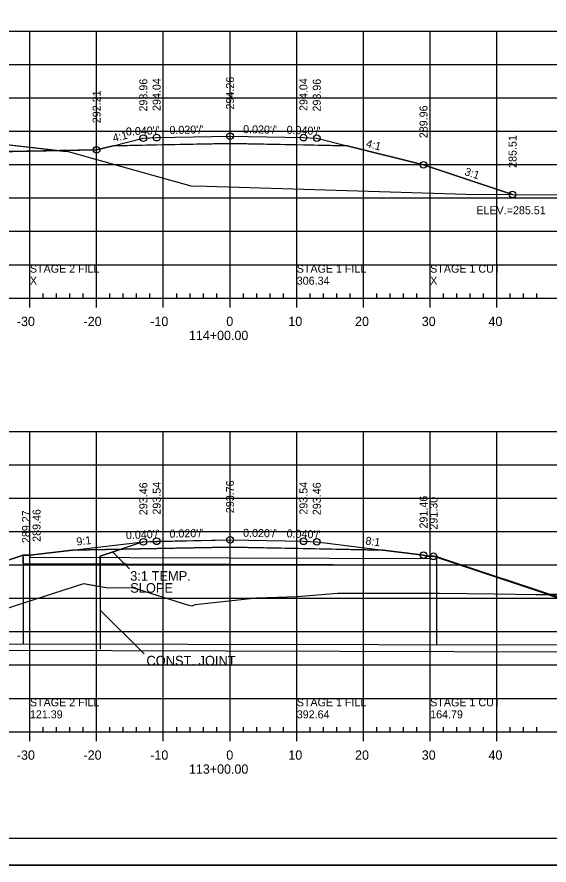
# Model space of a CAD drawing. Extents: x 1370843 to 1371177, y 380307 to 382654.
# Drawn here: x 1370981.8 to 1371061.5, y 381374.2 to 381501.3 of the extents above; entities that cross this region are included whole.
import ezdxf

# ---------------------------------------------------------------- set-up
doc = ezdxf.new("R2010")
doc.units = 0
for name, color, linetype in [('R_Alt Surface', 7, 'Continuous'), ('R_Axis', 7, 'Continuous'), ('R_Axis Annot', 7, 'Continuous'), ('R_Border', 7, 'Continuous'), ('R_Draft', 7, 'Continuous'), ('R_Exist Surface', 7, 'Continuous'), ('R_Fin Surface', 7, 'Continuous'), ('R_Fin Surface Annot', 7, 'Continuous'), ('R_Grid', 7, 'Continuous'), ('R_No Plot', 7, 'Continuous'), ('R_Water', 7, 'Continuous'), ('R_Water Annot', 7, 'Continuous')]:
    doc.layers.add(name, color=color, linetype=linetype)

msp = doc.modelspace()

# ---------------------------------------------------------------- linework, layer by layer
at = {"layer": 'R_Alt Surface'}
for points in [[(1370996.17, 381481.97), (1371002.71, 381482.1), (1371013.71, 381482.32), (1371024.71, 381482.1), (1371031.25, 381481.97)], [(1370990.11, 381421.35), (1371002.71, 381421.6), (1371013.71, 381421.82), (1371024.71, 381421.6), (1371036.65, 381421.36)]]:
    msp.add_lwpolyline(points, dxfattribs=at)
at = {"layer": 'R_Axis'}
for p, q in [((1370985.71, 381459.14), (1370985.71, 381459.84)), ((1370987.71, 381459.14), (1370987.71, 381459.84)), ((1370989.71, 381459.14), (1370989.71, 381459.84)), ((1370991.71, 381459.14), (1370991.71, 381459.84)), ((1370995.71, 381459.14), (1370995.71, 381459.84)), ((1370997.71, 381459.14), (1370997.71, 381459.84)), ((1370999.71, 381459.14), (1370999.71, 381459.84)), ((1371001.71, 381459.14), (1371001.71, 381459.84)), ((1371005.71, 381459.14), (1371005.71, 381459.84)), ((1371007.71, 381459.14), (1371007.71, 381459.84)), ((1371009.71, 381459.14), (1371009.71, 381459.84)), ((1371011.71, 381459.14), (1371011.71, 381459.84)), ((1371015.71, 381459.14), (1371015.71, 381459.84)), ((1371017.71, 381459.14), (1371017.71, 381459.84)), ((1371019.71, 381459.14), (1371019.71, 381459.84)), ((1371021.71, 381459.14), (1371021.71, 381459.84)), ((1371025.71, 381459.14), (1371025.71, 381459.84)), ((1371027.71, 381459.14), (1371027.71, 381459.84)), ((1371029.71, 381459.14), (1371029.71, 381459.84)), ((1371031.71, 381459.14), (1371031.71, 381459.84)), ((1371035.71, 381459.14), (1371035.71, 381459.84)), ((1371037.71, 381459.14), (1371037.71, 381459.84)), ((1371039.71, 381459.14), (1371039.71, 381459.84)), ((1371041.71, 381459.14), (1371041.71, 381459.84)), ((1371045.71, 381459.14), (1371045.71, 381459.84)), ((1371047.71, 381459.14), (1371047.71, 381459.84)), ((1371049.71, 381459.14), (1371049.71, 381459.84)), ((1371051.71, 381459.14), (1371051.71, 381459.84)), ((1371055.71, 381459.14), (1371055.71, 381459.84)), ((1371057.71, 381459.14), (1371057.71, 381459.84)), ((1371059.71, 381459.14), (1371059.71, 381459.84)), ((1370868.71, 381459.14), (1371158.71, 381459.14)), ((1370983.71, 381457.74), (1370983.71, 381459.14)), ((1370993.71, 381457.74), (1370993.71, 381459.14)), ((1371003.71, 381457.74), (1371003.71, 381459.14)), ((1371013.71, 381457.74), (1371013.71, 381459.14)), ((1371023.71, 381457.74), (1371023.71, 381459.14)), ((1371033.71, 381457.74), (1371033.71, 381459.14)), ((1371043.71, 381457.74), (1371043.71, 381459.14)), ((1371053.71, 381457.74), (1371053.71, 381459.14)), ((1370985.71, 381394.14), (1370985.71, 381394.84)), ((1370987.71, 381394.14), (1370987.71, 381394.84)), ((1370989.71, 381394.14), (1370989.71, 381394.84)), ((1370991.71, 381394.14), (1370991.71, 381394.84)), ((1370995.71, 381394.14), (1370995.71, 381394.84)), ((1370997.71, 381394.14), (1370997.71, 381394.84)), ((1370999.71, 381394.14), (1370999.71, 381394.84)), ((1371001.71, 381394.14), (1371001.71, 381394.84)), ((1371005.71, 381394.14), (1371005.71, 381394.84)), ((1371007.71, 381394.14), (1371007.71, 381394.84)), ((1371009.71, 381394.14), (1371009.71, 381394.84)), ((1371011.71, 381394.14), (1371011.71, 381394.84)), ((1371015.71, 381394.14), (1371015.71, 381394.84)), ((1371017.71, 381394.14), (1371017.71, 381394.84)), ((1371019.71, 381394.14), (1371019.71, 381394.84)), ((1371021.71, 381394.14), (1371021.71, 381394.84)), ((1371025.71, 381394.14), (1371025.71, 381394.84)), ((1371027.71, 381394.14), (1371027.71, 381394.84)), ((1371029.71, 381394.14), (1371029.71, 381394.84)), ((1371031.71, 381394.14), (1371031.71, 381394.84)), ((1371035.71, 381394.14), (1371035.71, 381394.84)), ((1371037.71, 381394.14), (1371037.71, 381394.84)), ((1371039.71, 381394.14), (1371039.71, 381394.84)), ((1371041.71, 381394.14), (1371041.71, 381394.84)), ((1371045.71, 381394.14), (1371045.71, 381394.84)), ((1371047.71, 381394.14), (1371047.71, 381394.84)), ((1371049.71, 381394.14), (1371049.71, 381394.84)), ((1371051.71, 381394.14), (1371051.71, 381394.84)), ((1371055.71, 381394.14), (1371055.71, 381394.84)), ((1371057.71, 381394.14), (1371057.71, 381394.84)), ((1371059.71, 381394.14), (1371059.71, 381394.84)), ((1370868.71, 381394.14), (1371158.71, 381394.14)), ((1370983.71, 381392.74), (1370983.71, 381394.14)), ((1370993.71, 381392.74), (1370993.71, 381394.14)), ((1371003.71, 381392.74), (1371003.71, 381394.14)), ((1371013.71, 381392.74), (1371013.71, 381394.14)), ((1371023.71, 381392.74), (1371023.71, 381394.14)), ((1371033.71, 381392.74), (1371033.71, 381394.14)), ((1371043.71, 381392.74), (1371043.71, 381394.14)), ((1371053.71, 381392.74), (1371053.71, 381394.14))]:
    msp.add_line(p, q, dxfattribs=at)
at = {"layer": 'R_Border'}
msp.add_line((1371171.89, 381378.14), (1370855.71, 381378.14), dxfattribs=at)
at = {"layer": 'R_Draft'}
for p, q in [((1371000.71, 381422.6), (1370994.25, 381420.45)), ((1370994.25, 381420.45), (1370994.25, 381406.49)), ((1370998.65, 381418.55), (1370996.13, 381421.07)), ((1371000.83, 381405.79), (1370994.25, 381412.37))]:
    msp.add_line(p, q, dxfattribs=at)
at = {"layer": 'R_Exist Surface'}
for points in [[(1370912.82, 381473.19), (1370922.1, 381474.29), (1370926.94, 381475.53), (1370930.26, 381476.52), (1370935.28, 381478.95), (1370941.56, 381481.69), (1370950.89, 381482.39), (1370955.25, 381482.73), (1370963.08, 381482.86), (1370964.78, 381482.89), (1370974.76, 381482.64), (1370976.24, 381482.6), (1370988.71, 381481.18), (1370989.43, 381481.09), (1370994.81, 381479.59), (1371007.85, 381475.97), (1371010.2, 381475.89), (1371049.05, 381474.7), (1371062.93, 381474.6)], [(1370979.69, 381412.48), (1370991.78, 381416.34), (1370992.23, 381416.27), (1370995.46, 381415.69), (1370999.11, 381415.75), (1371007.31, 381413.17), (1371008.04, 381413.02), (1371008.47, 381413.21), (1371017.68, 381414.21), (1371023.83, 381414.43), (1371029.8, 381414.92), (1371045.07, 381414.91), (1371053.42, 381414.8), (1371059.55, 381414.72), (1371066.32, 381414.73)]]:
    msp.add_lwpolyline(points, dxfattribs=at)
at = {"layer": 'R_Fin Surface'}
for points in [[(1370938.25, 381480.24), (1370983.71, 381481.15), (1370993.71, 381481.35), (1370996.17, 381481.97), (1371000.71, 381483.1), (1371002.71, 381483.18), (1371013.71, 381483.4), (1371024.71, 381483.18), (1371026.71, 381483.1), (1371031.25, 381481.97), (1371042.71, 381479.1), (1371056.06, 381474.65)], [(1370923.59, 381413.79), (1370942.96, 381407.34), (1370982.71, 381420.59), (1370983.71, 381420.59), (1370990.11, 381421.35), (1371000.71, 381422.6), (1371002.71, 381422.68), (1371013.71, 381422.9), (1371024.71, 381422.68), (1371026.71, 381422.6), (1371036.65, 381421.36), (1371042.71, 381420.6), (1371043.21, 381420.43), (1371044.21, 381420.43), (1371084.1, 381407.14), (1371105.72, 381414.34)]]:
    msp.add_lwpolyline(points, dxfattribs=at)
at = {"layer": 'R_Grid'}
for p, q in [((1370868.71, 381499.14), (1371158.71, 381499.14)), ((1370983.71, 381459.14), (1370983.71, 381499.14)), ((1370993.71, 381459.14), (1370993.71, 381499.14)), ((1371003.71, 381459.14), (1371003.71, 381499.14)), ((1371013.71, 381459.14), (1371013.71, 381499.14)), ((1371023.71, 381459.14), (1371023.71, 381499.14)), ((1371033.71, 381459.14), (1371033.71, 381499.14)), ((1371043.71, 381459.14), (1371043.71, 381499.14)), ((1371053.71, 381459.14), (1371053.71, 381499.14)), ((1370868.71, 381494.14), (1371158.71, 381494.14)), ((1370868.71, 381489.14), (1371158.71, 381489.14)), ((1370868.71, 381484.14), (1371158.71, 381484.14)), ((1370868.71, 381479.14), (1371158.71, 381479.14)), ((1370868.71, 381474.14), (1371158.71, 381474.14)), ((1370868.71, 381469.14), (1371158.71, 381469.14)), ((1370868.71, 381464.14), (1371158.71, 381464.14)), ((1370868.71, 381459.14), (1371158.71, 381459.14)), ((1370868.71, 381439.14), (1371158.71, 381439.14)), ((1370983.71, 381394.14), (1370983.71, 381439.14)), ((1370993.71, 381394.14), (1370993.71, 381439.14)), ((1371003.71, 381394.14), (1371003.71, 381439.14)), ((1371013.71, 381394.14), (1371013.71, 381439.14)), ((1371023.71, 381394.14), (1371023.71, 381439.14)), ((1371033.71, 381394.14), (1371033.71, 381439.14)), ((1371043.71, 381394.14), (1371043.71, 381439.14)), ((1371053.71, 381394.14), (1371053.71, 381439.14)), ((1370868.71, 381434.14), (1371158.71, 381434.14)), ((1370868.71, 381429.14), (1371158.71, 381429.14)), ((1370868.71, 381424.14), (1371158.71, 381424.14)), ((1370868.71, 381419.14), (1371158.71, 381419.14)), ((1370868.71, 381414.14), (1371158.71, 381414.14)), ((1370868.71, 381409.14), (1371158.71, 381409.14)), ((1370868.71, 381404.14), (1371158.71, 381404.14)), ((1370868.71, 381399.14), (1371158.71, 381399.14)), ((1370868.71, 381394.14), (1371158.71, 381394.14))]:
    msp.add_line(p, q, dxfattribs=at)
at = {"layer": 'R_No Plot'}
for p, q in [((1370994.25, 381420.45), (1370997.38, 381421.49)), ((1370997.38, 381421.49), (1370994.25, 381420.45)), ((1370994.25, 381415.9), (1370994.25, 381420.45)), ((1370994.25, 381420.45), (1370994.25, 381415.9)), ((1370843.31, 381374.16), (1371176.64, 381374.16))]:
    msp.add_line(p, q, dxfattribs=at)
for points in [[(1370843.3, 381587.49), (1371176.64, 381587.49), (1371176.64, 381374.16), (1370843.3, 381374.16)], [(1371089.63, 381583.6), (1371089.63, 381573.72), (1371125.36, 381573.72), (1371125.36, 381570.8), (1371148.56, 381570.8), (1371148.56, 381546.47), (1371171.89, 381546.47), (1371171.89, 381378.14), (1370855.71, 381378.14), (1370855.71, 381583.6)], [(1370938.25, 381480.24), (1370941.56, 381481.69), (1370950.89, 381482.39), (1370955.25, 381482.73), (1370963.08, 381482.86), (1370964.78, 381482.89), (1370974.76, 381482.64), (1370976.24, 381482.6), (1370988.19, 381481.24)], [(1370988.19, 381481.24), (1370989.43, 381481.09), (1370994.81, 381479.59), (1371007.85, 381475.97), (1371010.2, 381475.89), (1371049.05, 381474.7), (1371056.06, 381474.65), (1371042.71, 381479.1), (1371031.25, 381481.97), (1371013.71, 381482.32), (1370996.17, 381481.97), (1370993.71, 381481.35)], [(1371066.32, 381414.73), (1371061.34, 381414.72), (1371084.1, 381407.14), (1371105.72, 381414.34), (1371104.53, 381414.35), (1371102.12, 381414.36)]]:
    msp.add_lwpolyline(points, close=True, dxfattribs=at)
for points in [[(1370923.71, 381413.76), (1370942.96, 381407.34), (1370982.71, 381420.59), (1370983.71, 381420.59), (1371000.71, 381422.6), (1371013.71, 381422.9)], [(1370979.69, 381412.48), (1370991.78, 381416.34), (1370995.46, 381415.69), (1370999.11, 381415.75), (1371007.31, 381413.17), (1371008.04, 381413.02), (1371008.47, 381413.21), (1371017.68, 381414.21), (1371023.83, 381414.43), (1371029.8, 381414.92), (1371045.07, 381414.91), (1371053.42, 381414.8), (1371059.55, 381414.72), (1371061.34, 381414.72), (1371044.21, 381420.43), (1371043.21, 381420.43), (1371042.71, 381420.6), (1371036.65, 381421.36), (1371013.71, 381421.82), (1370990.11, 381421.35), (1370983.71, 381420.59), (1370982.71, 381420.59), (1370968.76, 381415.94)], [(1370997.38, 381421.49), (1370990.11, 381421.35), (1370983.71, 381420.59), (1370982.71, 381420.59), (1370968.76, 381415.94), (1370969.3, 381415.79), (1370978.17, 381414.78), (1370978.84, 381412.87), (1370979.69, 381412.48), (1370991.78, 381416.34), (1370994.25, 381415.9)], [(1370994.25, 381415.9), (1370995.46, 381415.69), (1370999.11, 381415.75), (1371007.31, 381413.17), (1371008.04, 381413.02), (1371008.47, 381413.21), (1371017.68, 381414.21), (1371023.83, 381414.43), (1371029.8, 381414.92), (1371045.07, 381414.91), (1371053.42, 381414.8), (1371059.55, 381414.72), (1371061.34, 381414.72), (1371044.21, 381420.43), (1371043.21, 381420.43), (1371042.71, 381420.6), (1371036.65, 381421.36), (1371013.71, 381421.82), (1370997.38, 381421.49)]]:
    msp.add_lwpolyline(points, dxfattribs=at)
for centre in [(1371013.71, 381483.4), (1371000.71, 381483.1), (1371002.71, 381483.18), (1371024.71, 381483.18), (1371026.71, 381483.1), (1370993.71, 381481.35), (1371042.71, 381479.1), (1371056.06, 381474.65), (1371056.06, 381474.65), (1371000.71, 381422.6), (1371002.71, 381422.68), (1371013.71, 381422.9), (1371024.71, 381422.68), (1371026.71, 381422.6), (1371042.71, 381420.6), (1371044.21, 381420.43)]:
    msp.add_circle(centre, 0.5, dxfattribs=at)
at = {"layer": 'R_Water'}
for p, q in [((1370982.71, 381420.59), (1370946.72, 381408.59)), ((1370982.71, 381419.34), (1370982.71, 381420.59)), ((1370982.71, 381420.32), (1370982.71, 381407.28)), ((1370983.71, 381420.31), (1371043.66, 381420.12)), ((1371044.66, 381420.39), (1371044.66, 381407.19)), ((1371044.66, 381420.39), (1371080.66, 381408.39)), ((1370982.71, 381419.34), (1371044.66, 381419.14)), ((1370946.72, 381407.34), (1371080.66, 381407.14)), ((1370946.72, 381406.47), (1371080.66, 381406.04))]:
    msp.add_line(p, q, dxfattribs=at)
for points in [[(1370982.71, 381420.59), (1370983.71, 381420.59), (1370983.71, 381420.31)], [(1371044.66, 381420.39), (1371043.66, 381420.39), (1371043.66, 381420.12)]]:
    msp.add_lwpolyline(points, dxfattribs=at)

# ---------------------------------------------------------------- texts
at = {"layer": 'R_Axis Annot'}
for s, p in [('-30', (1370981.75, 381454.94)), ('-20', (1370991.75, 381454.94)), ('-10', (1371001.75, 381454.94)), ('0', (1371013.15, 381454.94)), ('10', (1371022.45, 381454.94)), ('20', (1371032.45, 381454.94)), ('30', (1371042.45, 381454.94)), ('40', (1371052.45, 381454.94)), ('114+00.00', (1371007.55, 381452.84)), ('-30', (1370981.75, 381389.94)), ('-20', (1370991.75, 381389.94)), ('-10', (1371001.75, 381389.94)), ('0', (1371013.15, 381389.94)), ('10', (1371022.45, 381389.94)), ('20', (1371032.45, 381389.94)), ('30', (1371042.45, 381389.94)), ('40', (1371052.45, 381389.94)), ('113+00.00', (1371007.55, 381387.84))]:
    msp.add_text(s, height=1.4, dxfattribs=at).set_placement(p)
at = {"layer": 'R_Draft'}
for s, p in [('3:1 TEMP.', (1370998.74, 381416.77)), ('SLOPE', (1370998.74, 381414.97)), ('CONST. JOINT', (1371001.18, 381404.07))]:
    msp.add_text(s, height=1.44, dxfattribs=at).set_placement(p)
at = {"layer": 'R_Fin Surface Annot'}
for s, rotation, p in [('293.96', 90, (1371001.31, 381487.1)), ('294.04', 90, (1371003.31, 381487.18)), ('294.26', 90, (1371014.31, 381487.4)), ('294.04', 90, (1371025.31, 381487.18)), ('293.96', 90, (1371027.31, 381487.1)), ('292.21', 90, (1370994.31, 381485.35)), ('289.96', 90, (1371043.31, 381483.1)), ("0.020'/'", 1.1458, (1371004.64, 381483.72)), ("0.020'/'", 358.8542, (1371015.66, 381483.86)), ("0.040'/'", 357.7094, (1371022.17, 381483.78)), ('4:1', 14.0362, (1370996.28, 381482.51)), ("0.040'/'", 2.2906, (1370998.13, 381483.5)), ('4:1', 345.9638, (1371034.02, 381481.79)), ('285.51', 90, (1371056.66, 381478.65)), ('3:1', 341.5651, (1371048.76, 381477.61)), ('293.76', 90, (1371014.31, 381426.9)), ('293.46', 90, (1371001.31, 381426.6)), ('293.54', 90, (1371003.31, 381426.68)), ('293.54', 90, (1371025.31, 381426.68)), ('293.46', 90, (1371027.31, 381426.6)), ('291.46', 90, (1371043.31, 381424.6)), ('291.30', 90, (1371044.81, 381424.43)), ('289.27', 90, (1370983.73, 381422.41)), ('289.46', 90, (1370985.31, 381422.6)), ("0.040'/'", 2.2906, (1370998.13, 381423)), ("0.020'/'", 1.1458, (1371004.64, 381423.22)), ("0.020'/'", 358.8542, (1371015.66, 381423.36)), ("0.040'/'", 357.7094, (1371022.17, 381423.28)), ('9:1', 6.3402, (1370990.75, 381422.03)), ('8:1', 352.875, (1371033.95, 381422.2))]:
    msp.add_text(s, height=1.2, rotation=rotation, dxfattribs=at).set_placement(p)
at = {"layer": 'R_No Plot'}
for s, p in [('STAGE 2 FILL', (1370983.71, 381462.94)), ('STAGE 1 FILL', (1371023.71, 381462.94)), ('STAGE 1 CUT', (1371043.71, 381462.94)), ('X', (1370983.71, 381461.14)), ('306.34', (1371023.71, 381461.14)), ('X', (1371043.71, 381461.14)), ('STAGE 2 FILL', (1370983.71, 381397.94)), ('STAGE 1 FILL', (1371023.71, 381397.94)), ('STAGE 1 CUT', (1371043.71, 381397.94)), ('121.39', (1370983.71, 381396.14)), ('392.64', (1371023.71, 381396.14)), ('164.79', (1371043.71, 381396.14))]:
    msp.add_text(s, height=1.2, dxfattribs=at).set_placement(p)
at = {"layer": 'R_Water Annot'}
msp.add_text('ELEV.=285.51', height=1.2, dxfattribs=at).set_placement((1371050.63, 381471.7))

doc.saveas('drawing.dxf')
